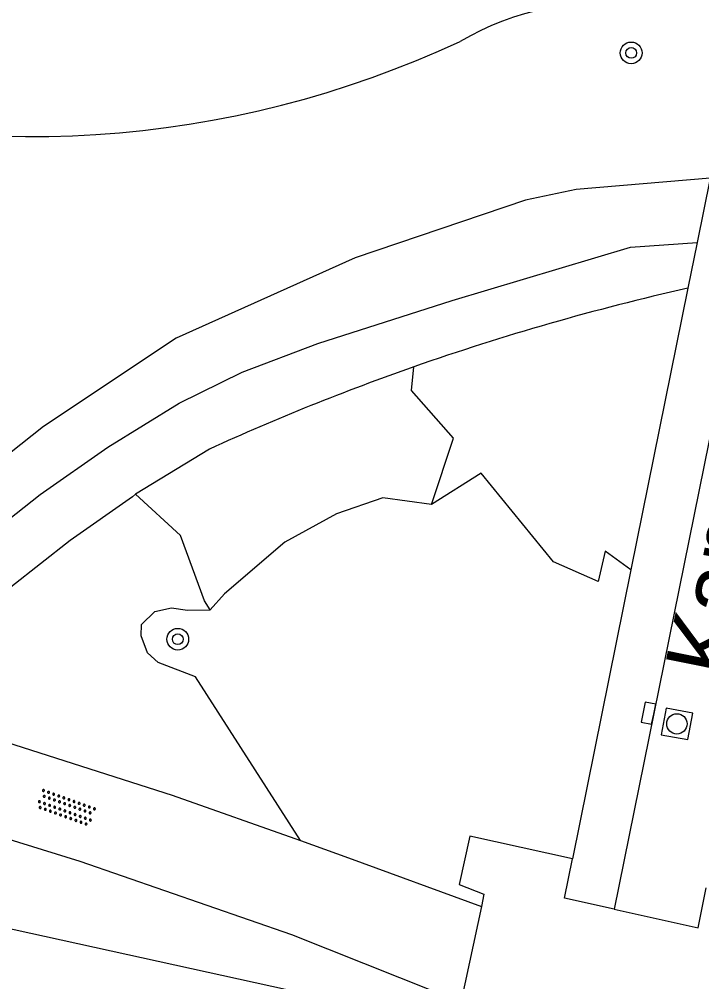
# Model space of a CAD drawing. Extents: x 124000 to 128010, y 398999 to 403000.
# Drawn here: x 127875.52 to 127900.7, y 399319.93 to 399355.45 of the extents above; entities that cross this region are included whole.
import ezdxf

# ---------------------------------------------------------------- set-up
doc = ezdxf.new("R2010")
doc.units = 0
for name, color, linetype in [('gg-anno-openbare ruimte label', 7, 'Continuous'), ('gg-knt-BGT kruinlijn', 7, 'Continuous'), ('gg-knt-verharding', 7, 'Continuous'), ('gg-knt-verharding nz', 7, 'Continuous'), ('gt-grn-groengrens', 7, 'Continuous'), ('gt-symb-boom', 7, 'Continuous'), ('gt-symb-kolk', 7, 'Continuous'), ('gt-symb-overige verharding', 7, 'Continuous'), ('gt-symb-rioolschacht', 7, 'Continuous')]:
    doc.layers.add(name, color=color, linetype=linetype)

# ---------------------------------------------------------------- blocks, each defined once
blk = doc.blocks.new('gt0-BOOM')
at = {"layer": 'gt-symb-boom'}
for radius in [0.4, 0.2]:
    blk.add_circle((0, 0), radius, dxfattribs=at)
blk = doc.blocks.new('gt0-OVH')
at = {"layer": 'gt-symb-overige verharding'}
for points in [[(-0.972, 0.298), (-0.967, 0.308), (-0.965, 0.319), (-0.966, 0.33), (-0.971, 0.34), (-0.978, 0.348), (-0.988, 0.353), (-0.999, 0.355), (-1.01, 0.354), (-1.02, 0.349), (-1.028, 0.342), (-1.033, 0.332), (-1.035, 0.321), (-1.034, 0.31), (-1.029, 0.3), (-1.022, 0.292), (-1.012, 0.287), (-1.001, 0.285), (-0.99, 0.286), (-0.98, 0.291)], [(-0.772, 0.298), (-0.767, 0.308), (-0.765, 0.319), (-0.766, 0.33), (-0.771, 0.34), (-0.778, 0.348), (-0.788, 0.353), (-0.799, 0.355), (-0.81, 0.354), (-0.82, 0.349), (-0.828, 0.342), (-0.833, 0.332), (-0.835, 0.321), (-0.834, 0.31), (-0.829, 0.3), (-0.822, 0.292), (-0.812, 0.287), (-0.801, 0.285), (-0.79, 0.286), (-0.78, 0.291)], [(-0.572, 0.298), (-0.567, 0.308), (-0.565, 0.319), (-0.566, 0.33), (-0.571, 0.34), (-0.578, 0.348), (-0.588, 0.353), (-0.599, 0.355), (-0.61, 0.354), (-0.62, 0.349), (-0.628, 0.342), (-0.633, 0.332), (-0.635, 0.321), (-0.634, 0.31), (-0.629, 0.3), (-0.622, 0.292), (-0.612, 0.287), (-0.601, 0.285), (-0.59, 0.286), (-0.58, 0.291)], [(-0.372, 0.298), (-0.367, 0.308), (-0.365, 0.319), (-0.366, 0.33), (-0.371, 0.34), (-0.378, 0.348), (-0.388, 0.353), (-0.399, 0.355), (-0.41, 0.354), (-0.42, 0.349), (-0.428, 0.342), (-0.433, 0.332), (-0.435, 0.321), (-0.434, 0.31), (-0.429, 0.3), (-0.422, 0.292), (-0.412, 0.287), (-0.401, 0.285), (-0.39, 0.286), (-0.38, 0.291)], [(-0.172, 0.298), (-0.167, 0.308), (-0.165, 0.319), (-0.166, 0.33), (-0.171, 0.34), (-0.178, 0.348), (-0.188, 0.353), (-0.199, 0.355), (-0.21, 0.354), (-0.22, 0.349), (-0.228, 0.342), (-0.233, 0.332), (-0.235, 0.321), (-0.234, 0.31), (-0.229, 0.3), (-0.222, 0.292), (-0.212, 0.287), (-0.201, 0.285), (-0.19, 0.286), (-0.18, 0.291)], [(0.028, 0.298), (0.033, 0.308), (0.035, 0.319), (0.034, 0.33), (0.029, 0.34), (0.022, 0.348), (0.012, 0.353), (0.001, 0.355), (-0.01, 0.354), (-0.02, 0.349), (-0.028, 0.342), (-0.033, 0.332), (-0.035, 0.321), (-0.034, 0.31), (-0.029, 0.3), (-0.022, 0.292), (-0.012, 0.287), (-0.001, 0.285), (0.01, 0.286), (0.02, 0.291)], [(0.228, 0.298), (0.233, 0.308), (0.235, 0.319), (0.234, 0.33), (0.229, 0.34), (0.222, 0.348), (0.212, 0.353), (0.201, 0.355), (0.19, 0.354), (0.18, 0.349), (0.172, 0.342), (0.167, 0.332), (0.165, 0.321), (0.166, 0.31), (0.171, 0.3), (0.178, 0.292), (0.188, 0.287), (0.199, 0.285), (0.21, 0.286), (0.22, 0.291)], [(0.428, 0.298), (0.433, 0.308), (0.435, 0.319), (0.434, 0.33), (0.429, 0.34), (0.422, 0.348), (0.412, 0.353), (0.401, 0.355), (0.39, 0.354), (0.38, 0.349), (0.372, 0.342), (0.367, 0.332), (0.365, 0.321), (0.366, 0.31), (0.371, 0.3), (0.378, 0.292), (0.388, 0.287), (0.399, 0.285), (0.41, 0.286), (0.42, 0.291)], [(0.628, 0.298), (0.633, 0.308), (0.635, 0.319), (0.634, 0.33), (0.629, 0.34), (0.622, 0.348), (0.612, 0.353), (0.601, 0.355), (0.59, 0.354), (0.58, 0.349), (0.572, 0.342), (0.567, 0.332), (0.565, 0.321), (0.566, 0.31), (0.571, 0.3), (0.578, 0.292), (0.588, 0.287), (0.599, 0.285), (0.61, 0.286), (0.62, 0.291)], [(0.828, 0.298), (0.833, 0.308), (0.835, 0.319), (0.834, 0.33), (0.829, 0.34), (0.822, 0.348), (0.812, 0.353), (0.801, 0.355), (0.79, 0.354), (0.78, 0.349), (0.772, 0.342), (0.767, 0.332), (0.765, 0.321), (0.766, 0.31), (0.771, 0.3), (0.778, 0.292), (0.788, 0.287), (0.799, 0.285), (0.81, 0.286), (0.82, 0.291)], [(1.028, 0.298), (1.033, 0.308), (1.035, 0.319), (1.034, 0.33), (1.029, 0.34), (1.022, 0.348), (1.012, 0.353), (1.001, 0.355), (0.99, 0.354), (0.98, 0.349), (0.972, 0.342), (0.967, 0.332), (0.965, 0.321), (0.966, 0.31), (0.971, 0.3), (0.978, 0.292), (0.988, 0.287), (0.999, 0.285), (1.01, 0.286), (1.02, 0.291)], [(-0.872, 0.106), (-0.867, 0.116), (-0.865, 0.126), (-0.866, 0.137), (-0.871, 0.147), (-0.878, 0.156), (-0.888, 0.161), (-0.899, 0.163), (-0.91, 0.162), (-0.92, 0.157), (-0.928, 0.15), (-0.933, 0.14), (-0.935, 0.129), (-0.934, 0.118), (-0.929, 0.108), (-0.922, 0.1), (-0.912, 0.095), (-0.901, 0.092), (-0.89, 0.094), (-0.88, 0.098)], [(-0.672, 0.106), (-0.667, 0.116), (-0.665, 0.126), (-0.666, 0.137), (-0.671, 0.147), (-0.678, 0.156), (-0.688, 0.161), (-0.699, 0.163), (-0.71, 0.162), (-0.72, 0.157), (-0.728, 0.15), (-0.733, 0.14), (-0.735, 0.129), (-0.734, 0.118), (-0.729, 0.108), (-0.722, 0.1), (-0.712, 0.095), (-0.701, 0.092), (-0.69, 0.094), (-0.68, 0.098)], [(-0.472, 0.106), (-0.467, 0.116), (-0.465, 0.126), (-0.466, 0.137), (-0.471, 0.147), (-0.478, 0.156), (-0.488, 0.161), (-0.499, 0.163), (-0.51, 0.162), (-0.52, 0.157), (-0.528, 0.15), (-0.533, 0.14), (-0.535, 0.129), (-0.534, 0.118), (-0.529, 0.108), (-0.522, 0.1), (-0.512, 0.095), (-0.501, 0.092), (-0.49, 0.094), (-0.48, 0.098)], [(-0.272, 0.106), (-0.267, 0.116), (-0.265, 0.126), (-0.266, 0.137), (-0.271, 0.147), (-0.278, 0.156), (-0.288, 0.161), (-0.299, 0.163), (-0.31, 0.162), (-0.32, 0.157), (-0.328, 0.15), (-0.333, 0.14), (-0.335, 0.129), (-0.334, 0.118), (-0.329, 0.108), (-0.322, 0.1), (-0.312, 0.095), (-0.301, 0.092), (-0.29, 0.094), (-0.28, 0.098)], [(-0.072, 0.106), (-0.067, 0.116), (-0.065, 0.126), (-0.066, 0.137), (-0.071, 0.147), (-0.078, 0.156), (-0.088, 0.161), (-0.099, 0.163), (-0.11, 0.162), (-0.12, 0.157), (-0.128, 0.15), (-0.133, 0.14), (-0.135, 0.129), (-0.134, 0.118), (-0.129, 0.108), (-0.122, 0.1), (-0.112, 0.095), (-0.101, 0.092), (-0.09, 0.094), (-0.08, 0.098)], [(0.128, 0.106), (0.133, 0.116), (0.135, 0.126), (0.134, 0.137), (0.129, 0.147), (0.122, 0.156), (0.112, 0.161), (0.101, 0.163), (0.09, 0.162), (0.08, 0.157), (0.072, 0.15), (0.067, 0.14), (0.065, 0.129), (0.066, 0.118), (0.071, 0.108), (0.078, 0.1), (0.088, 0.095), (0.099, 0.092), (0.11, 0.094), (0.12, 0.098)], [(0.328, 0.106), (0.333, 0.116), (0.335, 0.126), (0.334, 0.137), (0.329, 0.147), (0.322, 0.156), (0.312, 0.161), (0.301, 0.163), (0.29, 0.162), (0.28, 0.157), (0.272, 0.15), (0.267, 0.14), (0.265, 0.129), (0.266, 0.118), (0.271, 0.108), (0.278, 0.1), (0.288, 0.095), (0.299, 0.092), (0.31, 0.094), (0.32, 0.098)], [(0.528, 0.106), (0.533, 0.116), (0.535, 0.126), (0.534, 0.137), (0.529, 0.147), (0.522, 0.156), (0.512, 0.161), (0.501, 0.163), (0.49, 0.162), (0.48, 0.157), (0.472, 0.15), (0.467, 0.14), (0.465, 0.129), (0.466, 0.118), (0.471, 0.108), (0.478, 0.1), (0.488, 0.095), (0.499, 0.092), (0.51, 0.094), (0.52, 0.098)], [(0.728, 0.106), (0.733, 0.116), (0.735, 0.126), (0.734, 0.137), (0.729, 0.147), (0.722, 0.156), (0.712, 0.161), (0.701, 0.163), (0.69, 0.162), (0.68, 0.157), (0.672, 0.15), (0.667, 0.14), (0.665, 0.129), (0.666, 0.118), (0.671, 0.108), (0.678, 0.1), (0.688, 0.095), (0.699, 0.092), (0.71, 0.094), (0.72, 0.098)], [(0.928, 0.106), (0.933, 0.116), (0.935, 0.126), (0.934, 0.137), (0.929, 0.147), (0.922, 0.156), (0.912, 0.161), (0.901, 0.163), (0.89, 0.162), (0.88, 0.157), (0.872, 0.15), (0.867, 0.14), (0.865, 0.129), (0.866, 0.118), (0.871, 0.108), (0.878, 0.1), (0.888, 0.095), (0.899, 0.092), (0.91, 0.094), (0.92, 0.098)], [(-0.972, -0.142), (-0.967, -0.132), (-0.965, -0.121), (-0.966, -0.11), (-0.971, -0.1), (-0.978, -0.092), (-0.988, -0.087), (-0.999, -0.085), (-1.01, -0.086), (-1.02, -0.091), (-1.028, -0.098), (-1.033, -0.108), (-1.035, -0.119), (-1.034, -0.13), (-1.029, -0.14), (-1.022, -0.148), (-1.012, -0.153), (-1.001, -0.155), (-0.99, -0.154), (-0.98, -0.149)], [(-0.872, -0.334), (-0.867, -0.324), (-0.865, -0.314), (-0.866, -0.303), (-0.871, -0.293), (-0.878, -0.284), (-0.888, -0.279), (-0.899, -0.277), (-0.91, -0.278), (-0.92, -0.283), (-0.928, -0.29), (-0.933, -0.3), (-0.935, -0.311), (-0.934, -0.322), (-0.929, -0.332), (-0.922, -0.34), (-0.912, -0.345), (-0.901, -0.348), (-0.89, -0.346), (-0.88, -0.342)], [(-0.772, -0.142), (-0.767, -0.132), (-0.765, -0.121), (-0.766, -0.11), (-0.771, -0.1), (-0.778, -0.092), (-0.788, -0.087), (-0.799, -0.085), (-0.81, -0.086), (-0.82, -0.091), (-0.828, -0.098), (-0.833, -0.108), (-0.835, -0.119), (-0.834, -0.13), (-0.829, -0.14), (-0.822, -0.148), (-0.812, -0.153), (-0.801, -0.155), (-0.79, -0.154), (-0.78, -0.149)], [(-0.672, -0.334), (-0.667, -0.324), (-0.665, -0.314), (-0.666, -0.303), (-0.671, -0.293), (-0.678, -0.284), (-0.688, -0.279), (-0.699, -0.277), (-0.71, -0.278), (-0.72, -0.283), (-0.728, -0.29), (-0.733, -0.3), (-0.735, -0.311), (-0.734, -0.322), (-0.729, -0.332), (-0.722, -0.34), (-0.712, -0.345), (-0.701, -0.348), (-0.69, -0.346), (-0.68, -0.342)], [(-0.572, -0.142), (-0.567, -0.132), (-0.565, -0.121), (-0.566, -0.11), (-0.571, -0.1), (-0.578, -0.092), (-0.588, -0.087), (-0.599, -0.085), (-0.61, -0.086), (-0.62, -0.091), (-0.628, -0.098), (-0.633, -0.108), (-0.635, -0.119), (-0.634, -0.13), (-0.629, -0.14), (-0.622, -0.148), (-0.612, -0.153), (-0.601, -0.155), (-0.59, -0.154), (-0.58, -0.149)], [(-0.472, -0.334), (-0.467, -0.324), (-0.465, -0.314), (-0.466, -0.303), (-0.471, -0.293), (-0.478, -0.284), (-0.488, -0.279), (-0.499, -0.277), (-0.51, -0.278), (-0.52, -0.283), (-0.528, -0.29), (-0.533, -0.3), (-0.535, -0.311), (-0.534, -0.322), (-0.529, -0.332), (-0.522, -0.34), (-0.512, -0.345), (-0.501, -0.348), (-0.49, -0.346), (-0.48, -0.342)], [(-0.372, -0.142), (-0.367, -0.132), (-0.365, -0.121), (-0.366, -0.11), (-0.371, -0.1), (-0.378, -0.092), (-0.388, -0.087), (-0.399, -0.085), (-0.41, -0.086), (-0.42, -0.091), (-0.428, -0.098), (-0.433, -0.108), (-0.435, -0.119), (-0.434, -0.13), (-0.429, -0.14), (-0.422, -0.148), (-0.412, -0.153), (-0.401, -0.155), (-0.39, -0.154), (-0.38, -0.149)], [(-0.272, -0.334), (-0.267, -0.324), (-0.265, -0.314), (-0.266, -0.303), (-0.271, -0.293), (-0.278, -0.284), (-0.288, -0.279), (-0.299, -0.277), (-0.31, -0.278), (-0.32, -0.283), (-0.328, -0.29), (-0.333, -0.3), (-0.335, -0.311), (-0.334, -0.322), (-0.329, -0.332), (-0.322, -0.34), (-0.312, -0.345), (-0.301, -0.348), (-0.29, -0.346), (-0.28, -0.342)], [(-0.172, -0.142), (-0.167, -0.132), (-0.165, -0.121), (-0.166, -0.11), (-0.171, -0.1), (-0.178, -0.092), (-0.188, -0.087), (-0.199, -0.085), (-0.21, -0.086), (-0.22, -0.091), (-0.228, -0.098), (-0.233, -0.108), (-0.235, -0.119), (-0.234, -0.13), (-0.229, -0.14), (-0.222, -0.148), (-0.212, -0.153), (-0.201, -0.155), (-0.19, -0.154), (-0.18, -0.149)], [(-0.072, -0.334), (-0.067, -0.324), (-0.065, -0.314), (-0.066, -0.303), (-0.071, -0.293), (-0.078, -0.284), (-0.088, -0.279), (-0.099, -0.277), (-0.11, -0.278), (-0.12, -0.283), (-0.128, -0.29), (-0.133, -0.3), (-0.135, -0.311), (-0.134, -0.322), (-0.129, -0.332), (-0.122, -0.34), (-0.112, -0.345), (-0.101, -0.348), (-0.09, -0.346), (-0.08, -0.342)], [(0.028, -0.142), (0.033, -0.132), (0.035, -0.121), (0.034, -0.11), (0.029, -0.1), (0.022, -0.092), (0.012, -0.087), (0.001, -0.085), (-0.01, -0.086), (-0.02, -0.091), (-0.028, -0.098), (-0.033, -0.108), (-0.035, -0.119), (-0.034, -0.13), (-0.029, -0.14), (-0.022, -0.148), (-0.012, -0.153), (-0.001, -0.155), (0.01, -0.154), (0.02, -0.149)], [(0.128, -0.334), (0.133, -0.324), (0.135, -0.314), (0.134, -0.303), (0.129, -0.293), (0.122, -0.284), (0.112, -0.279), (0.101, -0.277), (0.09, -0.278), (0.08, -0.283), (0.072, -0.29), (0.067, -0.3), (0.065, -0.311), (0.066, -0.322), (0.071, -0.332), (0.078, -0.34), (0.088, -0.345), (0.099, -0.348), (0.11, -0.346), (0.12, -0.342)], [(0.228, -0.142), (0.233, -0.132), (0.235, -0.121), (0.234, -0.11), (0.229, -0.1), (0.222, -0.092), (0.212, -0.087), (0.201, -0.085), (0.19, -0.086), (0.18, -0.091), (0.172, -0.098), (0.167, -0.108), (0.165, -0.119), (0.166, -0.13), (0.171, -0.14), (0.178, -0.148), (0.188, -0.153), (0.199, -0.155), (0.21, -0.154), (0.22, -0.149)], [(0.328, -0.334), (0.333, -0.324), (0.335, -0.314), (0.334, -0.303), (0.329, -0.293), (0.322, -0.284), (0.312, -0.279), (0.301, -0.277), (0.29, -0.278), (0.28, -0.283), (0.272, -0.29), (0.267, -0.3), (0.265, -0.311), (0.266, -0.322), (0.271, -0.332), (0.278, -0.34), (0.288, -0.345), (0.299, -0.348), (0.31, -0.346), (0.32, -0.342)], [(0.428, -0.142), (0.433, -0.132), (0.435, -0.121), (0.434, -0.11), (0.429, -0.1), (0.422, -0.092), (0.412, -0.087), (0.401, -0.085), (0.39, -0.086), (0.38, -0.091), (0.372, -0.098), (0.367, -0.108), (0.365, -0.119), (0.366, -0.13), (0.371, -0.14), (0.378, -0.148), (0.388, -0.153), (0.399, -0.155), (0.41, -0.154), (0.42, -0.149)], [(0.528, -0.334), (0.533, -0.324), (0.535, -0.314), (0.534, -0.303), (0.529, -0.293), (0.522, -0.284), (0.512, -0.279), (0.501, -0.277), (0.49, -0.278), (0.48, -0.283), (0.472, -0.29), (0.467, -0.3), (0.465, -0.311), (0.466, -0.322), (0.471, -0.332), (0.478, -0.34), (0.488, -0.345), (0.499, -0.348), (0.51, -0.346), (0.52, -0.342)], [(0.628, -0.142), (0.633, -0.132), (0.635, -0.121), (0.634, -0.11), (0.629, -0.1), (0.622, -0.092), (0.612, -0.087), (0.601, -0.085), (0.59, -0.086), (0.58, -0.091), (0.572, -0.098), (0.567, -0.108), (0.565, -0.119), (0.566, -0.13), (0.571, -0.14), (0.578, -0.148), (0.588, -0.153), (0.599, -0.155), (0.61, -0.154), (0.62, -0.149)], [(0.728, -0.334), (0.733, -0.324), (0.735, -0.314), (0.734, -0.303), (0.729, -0.293), (0.722, -0.284), (0.712, -0.279), (0.701, -0.277), (0.69, -0.278), (0.68, -0.283), (0.672, -0.29), (0.667, -0.3), (0.665, -0.311), (0.666, -0.322), (0.671, -0.332), (0.678, -0.34), (0.688, -0.345), (0.699, -0.348), (0.71, -0.346), (0.72, -0.342)], [(0.828, -0.142), (0.833, -0.132), (0.835, -0.121), (0.834, -0.11), (0.829, -0.1), (0.822, -0.092), (0.812, -0.087), (0.801, -0.085), (0.79, -0.086), (0.78, -0.091), (0.772, -0.098), (0.767, -0.108), (0.765, -0.119), (0.766, -0.13), (0.771, -0.14), (0.778, -0.148), (0.788, -0.153), (0.799, -0.155), (0.81, -0.154), (0.82, -0.149)], [(0.928, -0.334), (0.933, -0.324), (0.935, -0.314), (0.934, -0.303), (0.929, -0.293), (0.922, -0.284), (0.912, -0.279), (0.901, -0.277), (0.89, -0.278), (0.88, -0.283), (0.872, -0.29), (0.867, -0.3), (0.865, -0.311), (0.866, -0.322), (0.871, -0.332), (0.878, -0.34), (0.888, -0.345), (0.899, -0.348), (0.91, -0.346), (0.92, -0.342)], [(1.028, -0.142), (1.033, -0.132), (1.035, -0.121), (1.034, -0.11), (1.029, -0.1), (1.022, -0.092), (1.012, -0.087), (1.001, -0.085), (0.99, -0.086), (0.98, -0.091), (0.972, -0.098), (0.967, -0.108), (0.965, -0.119), (0.966, -0.13), (0.971, -0.14), (0.978, -0.148), (0.988, -0.153), (0.999, -0.155), (1.01, -0.154), (1.02, -0.149)]]:
    blk.add_lwpolyline(points, close=True, dxfattribs=at)
blk = doc.blocks.new('gt0-RS')
at = {"layer": 'gt-symb-rioolschacht'}
blk.add_lwpolyline([(-0.5, -0.5), (0.5, -0.5), (0.5, 0.5), (-0.5, 0.5)], close=True, dxfattribs=at)
blk.add_circle((0, 0), 0.375, dxfattribs=at)
blk = doc.blocks.new('gt0-KOLK')
at = {"layer": 'gt-symb-kolk'}
blk.add_lwpolyline([(0, 0), (0.375, 0), (0.375, 0.4), (-0.375, 0.4), (-0.375, 0), (0, 0)], dxfattribs=at)

msp = doc.modelspace()

# ---------------------------------------------------------------- linework, layer by layer
at = {"layer": 'gg-knt-BGT kruinlijn'}
for centre, radius, start, end in [((127897.228, 399345.196), 10.896, 83.6342, 119.9615), ((127875.951, 399388.517), 37.399, 252.2978, 295.0502)]:
    msp.add_arc(centre, radius, start, end, dxfattribs=at)
at = {"layer": 'gg-knt-verharding'}
for p, q in [((127901.013, 399349.586), (127900.534, 399347.216)), ((127900.534, 399347.216), (127900.193, 399345.526)), ((127900.193, 399345.526), (127898.091, 399335.128)), ((127898.091, 399335.128), (127895.936, 399324.466)), ((127866.044, 399323.89), (127890.659, 399318.496))]:
    msp.add_line(p, q, dxfattribs=at)
for points in [[(127870.577, 399330.157), (127873.497, 399329.262), (127881.16, 399326.823), (127885.897, 399325.14)], [(127890.893, 399319.549), (127885.572, 399321.665), (127877.768, 399324.364), (127870.097, 399326.744), (127868.236, 399327.31)], [(127895.936, 399324.466), (127892.141, 399325.306), (127891.747, 399323.526), (127892.66, 399323.166), (127892.57, 399322.708)], [(127885.897, 399325.14), (127887.67, 399324.51), (127892.57, 399322.708)], [(127897.475, 399322.61), (127895.643, 399323.014), (127895.936, 399324.466)], [(127897.475, 399322.61), (127900.575, 399321.927), (127900.87, 399323.4)], [(127892.57, 399322.708), (127891.829, 399319.23), (127890.893, 399319.549)]]:
    msp.add_lwpolyline(points, dxfattribs=at)
at = {"layer": 'gg-knt-verharding nz'}
msp.add_line((127906.409, 399366.804), (127897.475, 399322.61), dxfattribs=at)
at = {"layer": 'gt-grn-groengrens'}
msp.add_line((127882.536, 399339.588), (127879.81, 399337.925), dxfattribs=at)
for points in [[(127901.013, 399349.586), (127896.074, 399349.168), (127894.199, 399348.772), (127887.909, 399346.651), (127881.307, 399343.683), (127876.412, 399340.419), (127871.442, 399336.487), (127868.252, 399333.519), (127862.986, 399335.151), (127865.953, 399345.167), (127866.398, 399347.17), (127852.379, 399351.251), (127839.843, 399354.961), (127836.373, 399343.14), (127825.577, 399346.147), (127821.03, 399347.245)], [(127868.529, 399330.785), (127869.655, 399332.018), (127871.681, 399334.054), (127873.914, 399336.038), (127876.293, 399337.912), (127878.786, 399339.655), (127881.416, 399341.283), (127883.742, 399342.424), (127886.54, 399343.48), (127891.491, 399345.068), (127898.076, 399347.035), (127900.534, 399347.216)], [(127890.726, 399337.547), (127891.543, 399339.997), (127889.991, 399341.755), (127890.08, 399342.624)], [(127898.091, 399335.128), (127897.137, 399335.822), (127896.874, 399334.706), (127895.233, 399335.428), (127892.566, 399338.705), (127890.726, 399337.547)], [(127879.81, 399337.925), (127879.704, 399337.832), (127877.396, 399336.212), (127875.204, 399334.494), (127873.131, 399332.677), (127870.577, 399330.157)], [(127882.565, 399333.656), (127882.358, 399333.985), (127881.474, 399336.402), (127879.81, 399337.925)], [(127890.726, 399337.547), (127888.932, 399337.791), (127887.225, 399337.2), (127885.322, 399336.15), (127883.09, 399334.246), (127882.565, 399333.656)], [(127885.897, 399325.14), (127882.028, 399331.19), (127880.647, 399331.708), (127880.254, 399332.069), (127880.019, 399332.697), (127880.034, 399333.121), (127880.521, 399333.592), (127881.133, 399333.734), (127881.73, 399333.639), (127882.565, 399333.656)]]:
    msp.add_lwpolyline(points, dxfattribs=at)
for centre, radius, start, end in [((127920.102, 399257.075), 90.664, 102.68491, 109.33753), ((127920.139, 399257.041), 90.709, 109.35265, 114.4909)]:
    msp.add_arc(centre, radius, start, end, dxfattribs=at)

# ---------------------------------------------------------------- block references
at = {"layer": 'gt-symb-boom'}
for p in [(127898.098, 399354.21), (127881.369, 399332.573)]:
    msp.add_blockref('gt0-BOOM', p, dxfattribs=at)
at = {"layer": 'gt-symb-kolk', "rotation": 78.4092631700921}
msp.add_blockref('gt0-KOLK', (127898.929, 399329.804), dxfattribs=at)
at = {"layer": 'gt-symb-overige verharding', "rotation": -19.81181188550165}
msp.add_blockref('gt0-OVH', (127877.244, 399326.349), dxfattribs=at)
at = {"layer": 'gt-symb-rioolschacht', "rotation": -10.54573436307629}
msp.add_blockref('gt0-RS', (127899.785, 399329.449), dxfattribs=at)

# ---------------------------------------------------------------- texts
at = {"layer": 'gg-anno-openbare ruimte label'}
msp.add_text('Kamerikpad', height=2.5, rotation=78.6, dxfattribs=at).set_placement((127901.785, 399331.073))

doc.saveas('drawing.dxf')
